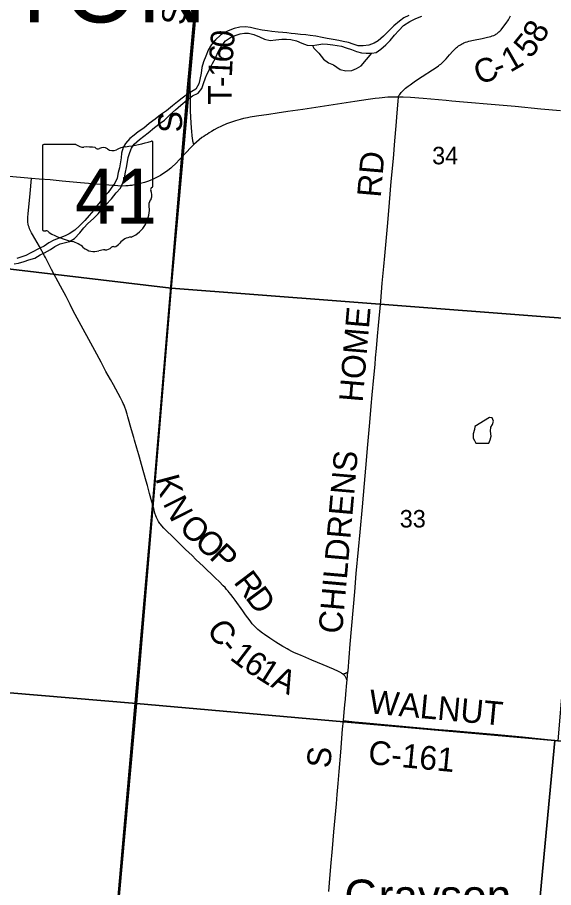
# Model space of a CAD drawing. Extents: x 0 to 680, y 0 to 440.
# Drawn here: x 529.08 to 551.69, y 276.66 to 313.37 of the extents above; entities that cross this region are included whole.
import ezdxf

# ---------------------------------------------------------------- set-up
doc = ezdxf.new("R2010")
doc.units = 0
for name, color, linetype in [('GM_X_County_Road', 7, 'Continuous'), ('GM_X_County_Road_Text', 7, 'Continuous'), ('GM_X_Minor_Lake', 7, 'Continuous'), ('GM_X_Minor_River', 7, 'Continuous'), ('GM_X_Section', 7, 'Continuous'), ('GM_X_Section_Text', 7, 'Continuous'), ('GM_X_State_Location', 7, 'Continuous'), ('GM_X_State_Route', 7, 'Continuous'), ('GM_X_State_Shield', 7, 'Continuous'), ('GM_X_Township', 7, 'Continuous'), ('GM_X_Township_Road', 7, 'Continuous'), ('GM_X_Township_Road_Text', 7, 'Continuous'), ('GM_X_Township_Text', 7, 'Continuous'), ('GM_X_Unincorporated_Text', 7, 'Continuous')]:
    doc.layers.add(name, color=color, linetype=linetype)

msp = doc.modelspace()

# ---------------------------------------------------------------- linework, layer by layer
at = {"layer": 'GM_X_County_Road'}
for points in [[(545.145, 310.006), (545.152, 310.041), (545.164, 310.07), (545.177, 310.091), (545.199, 310.12), (545.226, 310.153), (545.259, 310.194), (545.309, 310.249), (545.358, 310.299), (545.403, 310.344), (545.446, 310.379), (545.494, 310.42), (545.554, 310.465), (545.633, 310.524), (545.866, 310.686), (546.139, 310.869), (546.583, 311.151), (546.774, 311.279), (546.826, 311.317), (546.881, 311.358), (546.925, 311.394), (546.974, 311.435), (547.015, 311.474), (547.062, 311.519), (547.153, 311.615), (547.295, 311.781), (547.44, 311.942), (547.475, 311.979), (547.522, 312.029), (547.554, 312.059), (547.593, 312.095), (547.627, 312.122), (547.678, 312.162), (547.759, 312.215), (547.796, 312.235), (547.853, 312.267), (547.906, 312.289), (547.974, 312.316), (548.044, 312.337), (548.115, 312.357), (548.311, 312.402), (548.676, 312.475), (548.901, 312.526), (548.966, 312.544), (549.039, 312.563), (549.099, 312.584), (549.165, 312.607), (549.225, 312.636), (549.257, 312.656), (549.292, 312.678), (549.321, 312.7), (549.354, 312.725), (549.382, 312.751), (549.412, 312.778), (549.443, 312.812), (549.471, 312.844), (549.589, 312.989), (549.688, 313.121), (549.781, 313.257), (549.872, 313.425)], [(543.014, 285.762), (543.017, 285.801), (543.111, 286.925), (543.301, 289.139), (543.367, 289.914), (543.457, 290.917), (543.527, 291.647), (543.623, 292.727), (543.712, 293.709), (543.769, 294.352), (543.856, 295.356), (543.936, 296.272), (543.997, 296.97), (544.036, 297.44), (544.106, 298.172), (544.156, 298.718), (544.182, 299.001), (544.221, 299.393), (544.266, 299.917), (544.306, 300.375), (544.394, 301.39), (544.461, 302.153), (544.525, 302.862), (544.567, 303.309), (544.691, 304.705), (544.768, 305.556), (544.843, 306.439), (544.93, 307.413), (544.997, 308.162), (545.048, 308.795), (545.091, 309.341), (545.129, 309.832), (545.145, 310.006)], [(534.825, 292.65), (534.75, 292.932), (534.649, 293.288), (534.558, 293.616), (534.504, 293.8), (534.311, 294.508), (534.222, 294.814), (534.195, 294.908), (534.112, 295.197), (534.017, 295.531), (533.982, 295.651), (533.891, 295.97), (533.733, 296.512), (533.699, 296.629), (533.644, 296.811), (533.606, 296.924), (533.573, 297.007), (533.538, 297.085), (533.506, 297.153), (533.419, 297.324), (533.127, 297.871), (533.007, 298.085), (532.809, 298.433), (532.605, 298.821), (532.339, 299.318), (532.094, 299.772), (531.853, 300.212), (531.433, 300.991), (531.296, 301.258), (531.125, 301.588), (530.895, 302.025), (530.52, 302.728), (530.335, 303.095), (530.292, 303.179), (530.264, 303.232), (530.225, 303.303), (530.004, 303.706), (529.805, 304.04), (529.713, 304.203), (529.673, 304.278), (529.646, 304.33), (529.62, 304.385), (529.591, 304.449), (529.567, 304.516), (529.549, 304.579), (529.535, 304.64), (529.522, 304.724), (529.517, 304.784), (529.516, 304.869), (529.519, 304.932), (529.529, 305.084), (529.618, 305.933), (529.668, 306.575)], [(542.793, 285.672), (542.756, 285.697), (542.729, 285.713), (542.669, 285.745), (542.61, 285.775), (542.398, 285.869), (541.964, 286.053), (541.498, 286.25), (541.11, 286.417), (541.035, 286.45), (540.737, 286.582), (540.653, 286.622), (540.526, 286.686), (540.444, 286.729), (540.327, 286.796), (540.263, 286.834), (539.975, 287.017), (539.715, 287.184), (539.492, 287.336), (539.41, 287.394), (539.279, 287.494), (539.209, 287.552), (539.143, 287.612), (539.072, 287.682), (538.981, 287.787), (538.887, 287.907), (538.699, 288.159), (538.577, 288.328), (538.253, 288.778), (538.17, 288.893), (538.077, 289.018), (538.011, 289.104), (537.965, 289.162), (537.897, 289.24), (537.831, 289.314), (537.755, 289.392), (537.577, 289.57), (537.43, 289.715), (537.258, 289.881), (537.065, 290.066), (536.918, 290.206), (536.606, 290.5), (536.443, 290.662), (536.167, 290.928), (535.916, 291.173), (535.751, 291.333), (535.665, 291.417), (535.571, 291.508), (535.406, 291.668), (535.255, 291.817), (535.162, 291.916), (535.107, 291.984), (535.081, 292.02), (535.027, 292.103), (534.973, 292.209), (534.944, 292.272), (534.915, 292.345), (534.877, 292.454), (534.825, 292.65)], [(542.793, 285.672), (542.796, 285.673), (542.818, 285.675), (542.832, 285.678), (542.846, 285.68), (542.864, 285.685), (542.881, 285.69), (542.895, 285.695), (542.913, 285.702), (542.923, 285.707), (542.933, 285.712), (542.941, 285.716), (542.953, 285.723), (542.973, 285.736), (543.014, 285.762)], [(542.981, 285.418), (542.938, 285.495), (542.926, 285.517), (542.907, 285.55), (542.9, 285.561), (542.877, 285.593), (542.859, 285.614), (542.843, 285.631), (542.834, 285.639), (542.819, 285.651), (542.794, 285.672), (542.793, 285.672)], [(542.981, 285.418), (543.001, 285.604), (543.014, 285.762)], [(542.829, 283.709), (542.856, 284.057), (542.883, 284.363), (542.906, 284.602), (542.925, 284.82), (542.969, 285.299), (542.981, 285.418)], [(542.209, 276.5), (542.24, 276.86), (542.296, 277.547), (542.359, 278.311), (542.421, 279.009), (542.527, 280.197), (542.561, 280.59), (542.597, 281.048), (542.639, 281.56), (542.71, 282.378), (542.79, 283.339), (542.829, 283.709)], [(542.829, 283.709), (543.287, 283.654), (543.625, 283.621), (546.078, 283.404), (546.842, 283.334), (547.419, 283.28), (548.041, 283.226), (549.176, 283.128), (550.375, 283.014), (551.422, 282.913), (552.983, 282.766)]]:
    msp.add_lwpolyline(points, dxfattribs=at)
at = {"layer": 'GM_X_Minor_Lake'}
for points in [[(548.956, 295.401), (549.006, 295.541), (549.05, 295.707), (549.028, 295.915), (549.038, 296.082), (549.114, 296.193), (549.158, 296.333), (549.101, 296.468), (548.981, 296.484), (548.37, 296.11), (548.347, 295.984), (548.289, 295.798), (548.299, 295.624), (548.357, 295.515)], [(548.357, 295.515), (548.408, 295.407), (548.956, 295.401)]]:
    msp.add_lwpolyline(points, dxfattribs=at)
at = {"layer": 'GM_X_Minor_River'}
for points in [[(545.581, 313.44), (545.371, 313.345), (545.181, 313.208), (544.942, 313.013), (544.737, 312.797), (544.511, 312.575), (544.286, 312.38), (544.116, 312.277), (543.901, 312.201), (543.659, 312.167), (543.445, 312.165), (543.233, 312.237), (543.04, 312.301), (542.814, 312.353), (542.634, 312.384), (542.388, 312.43), (542.142, 312.482), (541.928, 312.514), (541.655, 312.567), (541.422, 312.599), (541.242, 312.623), (541.015, 312.642), (540.795, 312.667), (540.622, 312.691), (540.435, 312.709), (540.262, 312.726), (540.068, 312.744), (539.801, 312.77), (539.621, 312.794), (539.394, 312.82), (539.128, 312.879), (538.902, 312.938), (538.689, 312.963), (538.455, 312.955), (538.213, 312.9), (538.037, 312.831), (537.814, 312.729), (537.644, 312.619), (537.426, 312.417), (537.267, 312.227), (537.115, 311.989), (537.015, 311.724), (536.923, 311.492), (536.85, 311.246), (536.825, 311.013), (536.772, 310.74), (536.727, 310.56), (536.595, 310.343), (536.426, 310.24), (536.188, 310.091), (536.018, 309.962), (535.82, 309.799), (535.609, 309.63), (535.357, 309.428), (535.112, 309.253), (534.888, 309.078), (534.636, 308.883), (534.404, 308.695), (534.173, 308.533), (533.996, 308.396), (533.819, 308.26), (533.633, 308.044), (533.529, 307.872), (533.463, 307.64), (533.445, 307.439), (533.428, 307.266), (533.375, 307.013), (533.331, 306.82), (533.279, 306.581), (533.18, 306.369), (533.035, 306.165), (532.897, 305.981), (532.712, 305.784), (532.567, 305.587), (532.429, 305.416), (532.305, 305.239), (532.106, 305.016), (531.913, 304.8), (531.701, 304.577), (531.503, 304.395), (531.252, 304.24), (531.083, 304.157), (530.84, 304.055), (530.617, 303.974), (530.4, 303.851), (530.21, 303.722)], [(530.217, 303.441), (530.467, 303.576), (530.658, 303.705), (530.874, 303.814), (531.103, 303.869), (531.278, 303.918), (531.481, 304.034), (531.707, 304.276), (531.879, 304.486), (532.051, 304.67), (532.283, 304.878), (532.481, 305.081), (532.647, 305.284), (532.798, 305.455), (533.038, 305.717), (533.238, 305.966), (533.416, 306.163), (533.528, 306.388), (533.587, 306.6), (533.632, 306.833), (533.67, 307.04), (533.723, 307.279), (533.753, 307.452), (533.812, 307.672), (533.89, 307.85), (534.001, 308.022), (534.226, 308.211), (534.409, 308.353), (534.587, 308.49), (534.853, 308.724), (535.091, 308.9), (535.275, 309.036), (535.507, 309.251), (535.746, 309.466), (535.971, 309.668), (536.23, 309.89), (536.455, 310.052), (536.692, 310.173), (536.85, 310.37), (536.928, 310.576), (537.007, 310.815), (537.078, 310.987), (537.183, 311.192), (537.296, 311.423), (537.434, 311.641), (537.534, 311.886), (537.667, 312.137), (537.853, 312.374), (538.063, 312.516), (538.252, 312.598), (538.475, 312.674), (538.649, 312.696), (538.816, 312.699), (539.043, 312.647), (539.281, 312.548), (539.493, 312.45), (539.732, 312.384), (539.973, 312.412), (540.222, 312.453), (540.429, 312.448), (540.609, 312.431), (540.842, 312.379), (541.074, 312.273), (541.299, 312.194), (541.513, 312.183), (541.701, 312.205), (541.962, 312.246), (542.149, 312.235), (542.383, 312.209), (542.556, 312.185), (542.742, 312.148), (542.935, 312.083), (543.161, 312.011), (543.373, 311.933), (543.579, 311.874), (543.785, 311.85), (544.026, 311.851), (544.208, 311.887), (544.405, 312.023), (544.61, 312.212), (544.801, 312.395), (544.98, 312.611), (545.165, 312.808), (545.357, 313.024), (545.622, 313.198), (545.879, 313.313), (546.129, 313.421)], [(541.513, 312.183), (541.57, 312.074), (541.793, 311.855), (541.981, 311.603), (542.198, 311.445), (542.41, 311.36), (542.68, 311.166), (542.919, 311.107), (543.174, 311.128), (543.376, 311.21), (543.573, 311.32), (544.026, 311.851)], [(530.21, 303.722), (530.027, 303.626), (529.635, 303.441), (529.432, 303.325), (529.257, 303.269), (529.047, 303.194)], [(528.942, 302.969), (529.117, 303.005), (529.366, 303.066), (529.561, 303.142), (529.81, 303.216), (530.041, 303.345), (530.217, 303.441)]]:
    msp.add_lwpolyline(points, dxfattribs=at)
at = {"layer": 'GM_X_Section'}
for points in [[(519.621, 321.116), (537.132, 319.487), (535.562, 301.942), (526.891, 302.965), (517.921, 303.72)], [(537.132, 319.487), (554.895, 317.774), (553.358, 300.575), (535.562, 301.942)], [(517.921, 303.72), (526.891, 302.965), (535.562, 301.942), (534.093, 284.429), (516.38, 285.921)], [(535.562, 301.942), (553.358, 300.575), (551.865, 282.849), (551.738, 282.858), (534.093, 284.429)], [(534.093, 284.429), (532.53, 266.918), (514.746, 268.599), (516.38, 285.921)], [(534.093, 284.429), (551.738, 282.858), (550.073, 265.234), (532.53, 266.918)], [(551.738, 282.858), (551.865, 282.849), (569.252, 281.267), (567.668, 263.758), (550.073, 265.234)]]:
    msp.add_lwpolyline(points, close=True, dxfattribs=at)
at = {"layer": 'GM_X_State_Route'}
for points in [[(547.393, 309.831), (547.162, 309.853), (546.181, 309.941), (545.656, 309.981), (545.339, 310), (545.145, 310.006), (544.878, 310.002), (544.691, 309.995), (544.572, 309.985), (544.461, 309.976), (544.329, 309.961), (544.167, 309.942), (543.863, 309.901), (543.311, 309.817), (541.113, 309.485), (540.474, 309.39), (540.03, 309.323), (539.674, 309.276), (539.154, 309.198), (538.896, 309.153), (538.778, 309.131), (538.611, 309.095), (538.464, 309.058), (538.271, 309.003), (538.104, 308.946), (537.898, 308.87), (537.682, 308.776), (537.506, 308.691), (537.375, 308.62), (537.265, 308.556), (537.161, 308.495), (537.085, 308.446), (537.004, 308.395), (536.932, 308.345), (536.859, 308.294), (536.737, 308.2), (536.516, 308.01), (536.071, 307.54), (535.962, 307.425)], [(551.971, 309.431), (551.153, 309.501), (550.064, 309.6), (549.224, 309.675), (547.882, 309.786), (547.393, 309.831)], [(535.962, 307.425), (535.93, 307.391), (535.74, 307.194), (535.603, 307.065), (535.543, 307.012), (535.422, 306.912), (535.273, 306.804), (535.172, 306.74), (535.108, 306.701), (534.945, 306.609), (534.769, 306.523), (534.608, 306.456), (534.432, 306.397), (534.211, 306.339), (534.031, 306.302), (533.949, 306.288), (533.905, 306.281), (533.817, 306.271), (533.746, 306.264), (533.645, 306.258), (533.491, 306.253), (533.304, 306.257), (533.093, 306.269), (532.58, 306.312)], [(532.58, 306.312), (531.743, 306.382), (530.959, 306.46), (530.458, 306.508), (529.999, 306.546), (529.668, 306.575), (528.571, 306.669)]]:
    msp.add_lwpolyline(points, dxfattribs=at)
at = {"layer": 'GM_X_State_Shield'}
for p, q in [((531.546, 308.005), (530.185, 308.005)), ((534.786, 306.247), (534.786, 308.092)), ((530.14, 307.944), (530.14, 304.417)), ((534.786, 306.248), (534.786, 306.247))]:
    msp.add_line(p, q, dxfattribs=at)
for centre, radius, start, end in [((530.193, 307.952), 0.0538, 98.1301, 188.1301), ((531.87, 308.414), 0.522, 231.6195, 271.1119), ((533.131, 312.813), 4.928, 275.8445, 288.9065), ((534.735, 308.1), 0.0517, 351.8621, 97.738), ((532.043, 306.025), 1.875, 80.4867, 94.9883), ((532.469, 307.97), 0.151, 219.7921, 297.1024), ((532.69, 307.562), 0.313, 54.4667, 119.1411), ((533.094, 308.121), 0.377, 233.8562, 294.8282), ((533.76, 306.928), 0.991, 97.3462, 120.7689), ((534.774, 306.112), 0.0801, 107.944, 210.337), ((534.731, 306.24), 0.0554, 289.6038, 7.7341), ((534.265, 305.879), 0.481, 340.033, 23.6496), ((533.407, 305.24), 1.233, 292.3089, 8.9858), ((534.972, 305.475), 0.35, 136.8065, 186.9296), ((530.193, 304.409), 0.0543, 171.9584, 258.3066), ((530.202, 304.77), 0.414, 267.339, 280.6039), ((530.286, 304.214), 0.149, 29.7484, 93.2717), ((532.173, 307.382), 3.559, 240.4129, 257.1985), ((533.927, 303.427), 0.675, 94.4031, 142.5768), ((531.112, 302.833), 1.113, 47.1842, 75.836), ((532.316, 304.196), 0.707, 230.7004, 286.2918), ((532.725, 302.977), 0.581, 85.6951, 111.2099), ((532.776, 303.932), 0.376, 268.777, 315.5493), ((533.117, 303.59), 0.106, 65.7517, 132.6484), ((533.072, 304.075), 0.398, 282.8732, 323.2771)]:
    msp.add_arc(centre, radius, start, end, dxfattribs=at)
at = {"layer": 'GM_X_Township'}
msp.add_lwpolyline([(530.949, 249.248), (534.752, 292.602), (536.249, 310.407), (536.634, 314.536), (537.414, 324.084), (538.661, 337.15), (538.92, 340.027), (541.015, 362.816), (542.046, 374.328), (543.319, 389.158)], dxfattribs=at)
msp.add_lwpolyline([(583.052, 244.654), (583.052, 332.964), (582.861, 332.98), (573.829, 333.802), (556.214, 335.657), (538.661, 337.15), (537.414, 324.084), (536.634, 314.536), (536.249, 310.407), (534.752, 292.602), (530.949, 249.248), (541.823, 248.323)], close=True, dxfattribs=at)
at = {"layer": 'GM_X_Township_Road'}
msp.add_lwpolyline([(536.516, 308.01), (536.479, 308.139), (536.472, 308.185), (536.463, 308.255), (536.45, 308.378), (536.434, 308.546), (536.423, 308.704), (536.395, 309.147), (536.381, 309.434), (536.375, 309.611), (536.372, 309.828), (536.368, 310.091), (536.366, 310.343), (536.365, 310.788), (536.365, 310.814), (536.366, 310.938), (536.371, 311.066), (536.376, 311.184), (536.381, 311.257), (536.385, 311.329), (536.392, 311.426), (536.401, 311.541), (536.408, 311.639), (536.418, 311.764), (536.451, 312.159), (536.562, 313.403)], dxfattribs=at)

# ---------------------------------------------------------------- texts
at = {"layer": 'GM_X_County_Road_Text'}
for s, height, rotation, p in [('8', 1.001, 60.7584, (551.188, 312.224)), ('5', 1.001, 51.0035, (550.696, 311.591)), ('1', 1.001, 29.7102, (549.852, 311.023)), ('C', 1.001, 20.9375, (548.551, 310.505)), ('-', 1.001, 21.7665, (549.334, 310.805)), ('RD', 1.0014, 85.0738, (544.396, 305.747)), ('HOME', 1.0014, 85.1403, (543.632, 297.11)), ('CHILDRENS', 1.0014, 85.0147, (542.765, 287.343)), ('K', 1.001, 284.9136, (534.889, 293.931)), ('N', 1.001, 296.6192, (535.195, 292.871)), ('O', 1.001, 318.607, (535.844, 291.752)), ('O', 1.001, 315.7393, (536.495, 291.179)), ('P', 1.001, 315.7392, (537.126, 290.564)), ('R', 1.001, 307.1626, (538.162, 289.541)), ('D', 1.001, 306.3876, (538.657, 288.889)), ('C', 1.001, 305.0422, (537.025, 287.542)), ('-', 1.001, 309.7203, (537.551, 286.798)), ('1', 1.001, 322.57, (537.991, 286.312)), ('6', 1.001, 326.7258, (538.545, 285.891)), ('1', 1.001, 327.7659, (539.078, 285.542)), ('A', 1.001, 335.096, (539.722, 285.146)), ('WALNUT', 1.0014, 354.6491, (543.871, 284.017)), ('C-161', 1.0014, 354.5196, (543.84, 281.878)), ('S', 1.001, 85.0284, (542.266, 281.676))]:
    msp.add_text(s, height=height, rotation=rotation, dxfattribs=at).set_placement(p)
at = {"layer": 'GM_X_Section_Text'}
for s, p in [('34', (546.565, 307.168)), ('33', (545.199, 291.85))]:
    msp.add_text(s, height=0.7377, rotation=0, dxfattribs=at).set_placement(p)
at = {"layer": 'GM_X_State_Location'}
for s in ['s', 'r']:
    msp.add_text(s, height=0.00334, dxfattribs=at).set_placement((532.411, 305.946))
msp.add_text('41', height=0.00334, rotation=0, dxfattribs=at).set_placement((531.57, 305.703))
at = {"layer": 'GM_X_State_Shield'}
msp.add_text('41', height=2.3235, dxfattribs=at).set_placement((531.499, 304.666))
at = {"layer": 'GM_X_Township_Road_Text'}
for s, height, rotation, p in [('SAYERS', 1.0014, 85.0077, (536.142, 313.018)), ('0', 1.001, 84.9978, (538.192, 312.047)), ('6', 1.001, 85.8072, (538.147, 311.435)), ('1', 1.001, 87.4024, (538.12, 310.827)), ('-', 1.001, 88.9071, (538.112, 310.422)), ('T', 1.001, 89.8671, (538.111, 309.678)), ('S', 1.001, 92.5143, (536.038, 308.527))]:
    msp.add_text(s, height=height, rotation=rotation, dxfattribs=at).set_placement(p)
at = {"layer": 'GM_X_Township_Text'}
msp.add_text('STAUNTON', height=3.0041, rotation=0, dxfattribs=at).set_placement((514.951, 313.154))
at = {"layer": 'GM_X_Unincorporated_Text'}
msp.add_text('Grayson', height=1.3919, rotation=0, dxfattribs=at).set_placement((542.864, 275.605))

doc.saveas('drawing.dxf')
